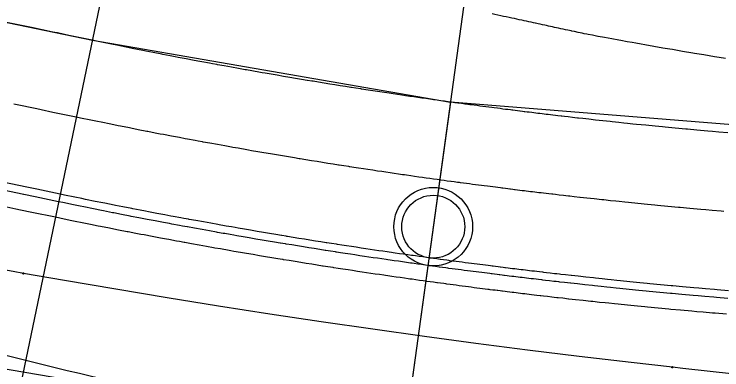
# Model space of a CAD drawing. Extents: x -70 to 701944, y -4 to 666871.
# Drawn here: x 668506.91 to 668551.84, y 656573.08 to 656595.7 of the extents above; entities that cross this region are included whole.
import ezdxf

# ---------------------------------------------------------------- set-up
doc = ezdxf.new("R2010")
doc.units = 0
for name, color, linetype in [('R_Detour', 7, 'Continuous'), ('R_Horz Alg Annot', 7, 'Continuous'), ('R_No Plot', 7, 'Continuous'), ('R_Proposed Const Limits', 7, 'Continuous'), ('R_Proposed Road', 7, 'Continuous'), ('R_Water', 7, 'Continuous'), ('T_Vehicle Path Rt', 7, 'Continuous')]:
    doc.layers.add(name, color=color, linetype=linetype)

msp = doc.modelspace()

# ---------------------------------------------------------------- linework, layer by layer
at = {"layer": 'R_Detour'}
msp.add_line((668538.343, 656617.142), (668528.204, 656543.645), dxfattribs=at)
at = {"layer": 'R_Horz Alg Annot'}
msp.add_lwpolyline([(668503.008, 656551.453), (668531.804, 656689.763)], dxfattribs=at)
at = {"layer": 'R_No Plot'}
for points in [[(668436.653, 656609.221), (668458.167, 656605.222), (668489.794, 656598.638), (668511.875, 656594.04), (668534.614, 656590.11), (668528.67, 656547.018), (668503.008, 656551.453), (668472.619, 656557.781), (668442.23, 656564.108), (668430.538, 656566.153)], [(668534.614, 656590.11), (668528.67, 656547.018), (668541.925, 656545.405), (668569.127, 656543.615), (668619.839, 656542.056), (668621.117, 656583.636), (668572.795, 656587.033)]]:
    msp.add_lwpolyline(points, close=True, dxfattribs=at)
msp.add_circle((668533.521, 656582.185), 2.5, dxfattribs=at)
at = {"layer": 'R_Proposed Const Limits'}
msp.add_lwpolyline([(668552.065, 656592.884), (668551.672, 656592.948), (668551.372, 656592.997), (668550.692, 656593.109), (668550.104, 656593.207), (668549.997, 656593.225), (668549.353, 656593.334), (668548.714, 656593.443), (668548.546, 656593.471), (668548.102, 656593.548), (668547.515, 656593.65), (668546.945, 656593.751), (668546.721, 656593.79), (668546.38, 656593.851), (668546.159, 656593.89), (668545.836, 656593.948), (668545.428, 656594.022), (668545.313, 656594.043), (668544.853, 656594.127), (668544.397, 656594.21), (668543.994, 656594.285), (668543.976, 656594.288), (668543.621, 656594.354), (668543.347, 656594.41), (668543.279, 656594.424), (668543.112, 656594.459), (668542.978, 656594.487), (668542.714, 656594.543), (668542.479, 656594.592), (668542.32, 656594.626), (668542.268, 656594.637), (668542.071, 656594.679), (668541.914, 656594.712), (668541.76, 656594.745), (668541.613, 656594.776), (668541.477, 656594.805), (668541.348, 656594.833), (668541.221, 656594.861), (668541.093, 656594.888), (668540.961, 656594.917), (668540.836, 656594.944), (668540.705, 656594.972), (668540.594, 656594.996), (668540.456, 656595.026), (668540.307, 656595.059), (668540.18, 656595.086), (668540.022, 656595.121), (668539.99, 656595.128), (668539.889, 656595.15), (668539.737, 656595.183), (668539.712, 656595.189), (668539.586, 656595.216), (668539.437, 656595.249), (668539.29, 656595.282), (668539.225, 656595.296), (668539.14, 656595.315), (668538.984, 656595.35), (668538.828, 656595.384), (668538.67, 656595.419), (668538.5, 656595.453), (668538.337, 656595.487), (668538.145, 656595.527), (668537.985, 656595.56), (668537.807, 656595.597), (668537.62, 656595.635), (668537.436, 656595.674), (668537.259, 656595.711)], dxfattribs=at)
at = {"layer": 'R_Proposed Road'}
for points in [[(668552.225, 656588.148), (668551.659, 656588.197), (668551.258, 656588.232), (668550.951, 656588.259), (668550.258, 656588.321), (668549.657, 656588.376), (668549.547, 656588.387), (668548.889, 656588.448), (668548.236, 656588.511), (668548.065, 656588.528), (668547.611, 656588.572), (668547.01, 656588.632), (668546.427, 656588.691), (668546.199, 656588.715), (668545.849, 656588.751), (668545.623, 656588.774), (668545.293, 656588.809), (668544.875, 656588.853), (668544.758, 656588.866), (668544.286, 656588.917), (668543.82, 656588.968), (668543.407, 656589.014), (668543.389, 656589.016), (668543.025, 656589.056), (668542.744, 656589.088), (668542.673, 656589.096), (668542.503, 656589.116), (668542.365, 656589.131), (668542.093, 656589.163), (668541.853, 656589.19), (668541.689, 656589.209), (668541.635, 656589.216), (668541.433, 656589.239), (668541.272, 656589.258), (668541.113, 656589.277), (668540.962, 656589.295), (668540.823, 656589.312), (668540.689, 656589.327), (668540.559, 656589.343), (668540.427, 656589.359), (668540.292, 656589.375), (668540.163, 656589.391), (668540.028, 656589.407), (668539.914, 656589.421), (668539.772, 656589.438), (668539.619, 656589.457), (668539.488, 656589.473), (668539.326, 656589.493), (668539.293, 656589.497), (668539.19, 656589.51), (668539.033, 656589.53), (668539.007, 656589.533), (668538.877, 656589.549), (668538.725, 656589.568), (668538.572, 656589.587), (668538.506, 656589.596), (668538.418, 656589.607), (668538.257, 656589.627), (668538.097, 656589.647), (668537.934, 656589.668), (668537.76, 656589.691), (668537.593, 656589.712), (668537.395, 656589.738), (668537.231, 656589.759), (668537.048, 656589.783), (668536.856, 656589.808), (668536.667, 656589.833), (668536.485, 656589.857), (668536.299, 656589.881), (668536.108, 656589.907), (668535.91, 656589.933), (668535.847, 656589.942), (668535.719, 656589.959), (668535.515, 656589.986), (668535.327, 656590.012), (668535.304, 656590.015), (668535.089, 656590.044), (668534.896, 656590.071), (668534.685, 656590.1), (668534.676, 656590.101), (668534.614, 656590.11), (668534.464, 656590.13), (668534.229, 656590.163), (668534.004, 656590.194), (668533.774, 656590.227), (668533.638, 656590.246), (668533.537, 656590.26), (668533.301, 656590.293), (668533.039, 656590.331), (668532.797, 656590.365), (668532.538, 656590.402), (668532.405, 656590.422), (668532.294, 656590.438), (668532.152, 656590.458), (668532.042, 656590.474), (668531.767, 656590.515), (668531.515, 656590.552), (668531.249, 656590.591), (668530.984, 656590.63), (668530.714, 656590.671), (668530.428, 656590.714), (668530.124, 656590.76), (668529.842, 656590.802), (668529.528, 656590.851), (668529.232, 656590.896), (668528.981, 656590.935), (668528.968, 656590.937), (668528.92, 656590.944), (668528.613, 656590.992), (668528.323, 656591.038), (668528.284, 656591.044), (668527.951, 656591.096), (668527.618, 656591.149), (668527.275, 656591.204), (668526.946, 656591.257), (668526.592, 656591.314), (668526.231, 656591.373), (668525.886, 656591.43), (668525.853, 656591.435), (668525.815, 656591.441), (668525.537, 656591.487), (668525.523, 656591.49), (668525.161, 656591.55), (668524.781, 656591.614), (668524.407, 656591.677), (668524.019, 656591.742), (668523.612, 656591.812), (668523.231, 656591.878), (668522.841, 656591.945), (668522.654, 656591.978), (668522.439, 656592.016), (668522.112, 656592.073), (668522.003, 656592.092), (668521.667, 656592.152), (668521.586, 656592.166), (668521.161, 656592.242), (668520.705, 656592.324), (668520.236, 656592.409), (668519.817, 656592.486), (668519.781, 656592.492), (668519.497, 656592.544), (668519.317, 656592.578), (668518.836, 656592.667), (668518.693, 656592.694), (668518.334, 656592.761), (668517.822, 656592.858), (668517.326, 656592.952), (668517.129, 656592.99), (668516.81, 656593.051), (668516.346, 656593.141), (668516.288, 656593.152), (668515.744, 656593.258), (668515.281, 656593.35), (668515.196, 656593.366), (668514.634, 656593.478), (668514.505, 656593.504), (668514.029, 656593.599), (668513.424, 656593.722), (668513.2, 656593.767), (668512.78, 656593.853), (668512.139, 656593.985), (668511.875, 656594.04), (668511.872, 656594.041), (668510.38, 656594.351), (668509.654, 656594.503), (668509.65, 656594.504), (668509.361, 656594.564), (668508.005, 656594.846), (668507.903, 656594.867), (668506.104, 656595.242)], [(668551.959, 656583.153), (668551.802, 656583.166), (668551.227, 656583.216), (668550.82, 656583.251), (668550.509, 656583.279), (668549.805, 656583.342), (668549.196, 656583.398), (668549.084, 656583.408), (668548.417, 656583.471), (668547.754, 656583.534), (668547.58, 656583.551), (668547.12, 656583.596), (668546.51, 656583.657), (668545.918, 656583.717), (668545.686, 656583.741), (668545.332, 656583.778), (668545.102, 656583.802), (668544.767, 656583.837), (668544.343, 656583.882), (668544.225, 656583.895), (668543.746, 656583.946), (668543.273, 656583.998), (668542.853, 656584.044), (668542.835, 656584.046), (668542.466, 656584.088), (668542.181, 656584.12), (668542.109, 656584.128), (668541.936, 656584.148), (668541.796, 656584.164), (668541.521, 656584.196), (668541.276, 656584.224), (668541.11, 656584.243), (668541.056, 656584.249), (668540.851, 656584.273), (668540.687, 656584.293), (668540.526, 656584.312), (668540.373, 656584.33), (668540.231, 656584.347), (668540.096, 656584.363), (668539.964, 656584.379), (668539.83, 656584.395), (668539.692, 656584.411), (668539.562, 656584.427), (668539.425, 656584.444), (668539.309, 656584.458), (668539.165, 656584.475), (668539.01, 656584.494), (668538.877, 656584.511), (668538.712, 656584.531), (668538.679, 656584.535), (668538.574, 656584.548), (668538.415, 656584.568), (668538.388, 656584.571), (668538.257, 656584.588), (668538.102, 656584.607), (668537.948, 656584.626), (668537.88, 656584.635), (668537.791, 656584.646), (668537.628, 656584.667), (668537.466, 656584.688), (668537.3, 656584.709), (668537.123, 656584.731), (668536.954, 656584.753), (668536.753, 656584.779), (668536.587, 656584.801), (668536.401, 656584.825), (668536.206, 656584.85), (668536.014, 656584.876), (668535.829, 656584.9), (668535.64, 656584.925), (668535.447, 656584.951), (668535.246, 656584.978), (668535.182, 656584.986), (668535.052, 656585.004), (668534.846, 656585.032), (668534.654, 656585.057), (668534.631, 656585.061), (668534.413, 656585.09), (668534.216, 656585.117), (668534.003, 656585.147), (668533.994, 656585.148), (668533.931, 656585.156), (668533.778, 656585.178), (668533.54, 656585.211), (668533.311, 656585.242), (668533.078, 656585.275), (668532.941, 656585.295), (668532.837, 656585.309), (668532.598, 656585.343), (668532.333, 656585.381), (668532.087, 656585.416), (668531.824, 656585.454), (668531.689, 656585.473), (668531.577, 656585.489), (668531.432, 656585.51), (668531.321, 656585.527), (668531.042, 656585.568), (668530.786, 656585.605), (668530.516, 656585.645), (668530.247, 656585.685), (668529.974, 656585.726), (668529.683, 656585.769), (668529.374, 656585.816), (668529.089, 656585.86), (668528.769, 656585.908), (668528.47, 656585.955), (668528.215, 656585.994), (668528.202, 656585.996), (668528.152, 656586.004), (668527.841, 656586.052), (668527.547, 656586.098), (668527.508, 656586.104), (668527.169, 656586.158), (668526.831, 656586.212), (668526.483, 656586.267), (668526.15, 656586.321), (668525.791, 656586.379), (668525.424, 656586.439), (668525.074, 656586.496), (668525.04, 656586.502), (668525.002, 656586.508), (668524.72, 656586.555), (668524.706, 656586.557), (668524.339, 656586.618), (668523.952, 656586.683), (668523.573, 656586.747), (668523.179, 656586.813), (668522.766, 656586.884), (668522.38, 656586.951), (668521.983, 656587.019), (668521.794, 656587.052), (668521.576, 656587.091), (668521.244, 656587.149), (668521.134, 656587.168), (668520.792, 656587.229), (668520.71, 656587.243), (668520.279, 656587.32), (668519.816, 656587.404), (668519.34, 656587.49), (668518.916, 656587.568), (668518.879, 656587.574), (668518.59, 656587.627), (668518.408, 656587.661), (668517.919, 656587.752), (668517.775, 656587.779), (668517.41, 656587.847), (668516.891, 656587.945), (668516.387, 656588.041), (668516.188, 656588.079), (668515.864, 656588.141), (668515.393, 656588.233), (668515.334, 656588.244), (668514.782, 656588.352), (668514.312, 656588.444), (668514.226, 656588.461), (668513.656, 656588.575), (668513.525, 656588.601), (668513.042, 656588.698), (668512.428, 656588.822), (668512.2, 656588.868), (668511.774, 656588.955), (668511.124, 656589.09), (668510.856, 656589.145), (668510.853, 656589.146), (668509.361, 656589.456), (668508.635, 656589.608), (668508.63, 656589.609), (668508.342, 656589.669), (668506.986, 656589.951), (668506.884, 656589.972)], [(668552.262, 656578.11), (668551.538, 656578.171), (668551.379, 656578.184), (668550.796, 656578.234), (668550.383, 656578.27), (668550.067, 656578.298), (668549.353, 656578.362), (668548.735, 656578.419), (668548.622, 656578.43), (668547.944, 656578.493), (668547.272, 656578.558), (668547.096, 656578.575), (668546.629, 656578.621), (668546.01, 656578.682), (668545.41, 656578.743), (668545.174, 656578.767), (668544.815, 656578.804), (668544.582, 656578.829), (668544.242, 656578.864), (668543.812, 656578.91), (668543.691, 656578.923), (668543.206, 656578.976), (668542.726, 656579.028), (668542.3, 656579.075), (668542.282, 656579.077), (668541.907, 656579.119), (668541.618, 656579.152), (668541.545, 656579.16), (668541.369, 656579.18), (668541.228, 656579.196), (668540.948, 656579.228), (668540.7, 656579.257), (668540.531, 656579.277), (668540.476, 656579.283), (668540.268, 656579.307), (668540.102, 656579.327), (668539.938, 656579.346), (668539.783, 656579.365), (668539.64, 656579.382), (668539.502, 656579.398), (668539.368, 656579.414), (668539.233, 656579.431), (668539.093, 656579.447), (668538.96, 656579.463), (668538.822, 656579.48), (668538.704, 656579.494), (668538.558, 656579.512), (668538.4, 656579.532), (668538.266, 656579.548), (668538.099, 656579.569), (668538.065, 656579.573), (668537.958, 656579.586), (668537.797, 656579.606), (668537.77, 656579.61), (668537.637, 656579.626), (668537.48, 656579.646), (668537.323, 656579.666), (668537.254, 656579.674), (668537.164, 656579.686), (668536.999, 656579.707), (668536.834, 656579.728), (668536.666, 656579.749), (668536.487, 656579.772), (668536.314, 656579.794), (668536.111, 656579.82), (668535.942, 656579.842), (668535.753, 656579.867), (668535.556, 656579.893), (668535.361, 656579.918), (668535.173, 656579.943), (668534.982, 656579.969), (668534.786, 656579.995), (668534.582, 656580.022), (668534.517, 656580.031), (668534.385, 656580.048), (668534.176, 656580.077), (668533.982, 656580.103), (668533.958, 656580.106), (668533.737, 656580.136), (668533.537, 656580.164), (668533.32, 656580.193), (668533.312, 656580.195), (668533.247, 656580.203), (668533.093, 656580.225), (668532.851, 656580.258), (668532.619, 656580.291), (668532.383, 656580.324), (668532.243, 656580.343), (668532.138, 656580.358), (668531.896, 656580.393), (668531.626, 656580.431), (668531.377, 656580.467), (668531.11, 656580.505), (668530.973, 656580.525), (668530.859, 656580.541), (668530.713, 656580.563), (668530.6, 656580.579), (668530.317, 656580.62), (668530.057, 656580.659), (668529.783, 656580.699), (668529.511, 656580.74), (668529.233, 656580.781), (668528.938, 656580.825), (668528.624, 656580.873), (668528.335, 656580.917), (668528.011, 656580.966), (668527.707, 656581.013), (668527.448, 656581.053), (668527.435, 656581.055), (668527.385, 656581.063), (668527.069, 656581.112), (668526.77, 656581.159), (668526.731, 656581.165), (668526.388, 656581.219), (668526.044, 656581.274), (668525.692, 656581.33), (668525.353, 656581.385), (668524.989, 656581.444), (668524.617, 656581.504), (668524.262, 656581.563), (668524.227, 656581.568), (668524.189, 656581.575), (668523.903, 656581.622), (668523.888, 656581.624), (668523.516, 656581.686), (668523.124, 656581.752), (668522.739, 656581.817), (668522.34, 656581.884), (668521.92, 656581.956), (668521.529, 656582.024), (668521.126, 656582.093), (668520.934, 656582.127), (668520.713, 656582.166), (668520.376, 656582.225), (668520.264, 656582.245), (668519.918, 656582.306), (668519.835, 656582.321), (668519.397, 656582.399), (668518.927, 656582.483), (668518.445, 656582.571), (668518.014, 656582.65), (668517.976, 656582.656), (668517.684, 656582.71), (668517.499, 656582.744), (668517.003, 656582.836), (668516.856, 656582.864), (668516.486, 656582.933), (668515.96, 656583.033), (668515.449, 656583.13), (668515.246, 656583.169), (668514.917, 656583.232), (668514.44, 656583.324), (668514.38, 656583.336), (668513.82, 656583.445), (668513.343, 656583.539), (668513.256, 656583.556), (668512.677, 656583.671), (668512.544, 656583.698), (668512.054, 656583.796), (668511.432, 656583.922), (668511.201, 656583.969), (668510.769, 656584.058), (668510.109, 656584.194), (668509.837, 656584.25), (668509.834, 656584.251), (668508.342, 656584.561), (668507.615, 656584.713), (668507.611, 656584.714), (668507.323, 656584.774), (668505.967, 656585.056)], [(668552.222, 656577.622), (668551.497, 656577.683), (668551.338, 656577.696), (668550.754, 656577.746), (668550.34, 656577.782), (668550.024, 656577.81), (668549.309, 656577.874), (668548.69, 656577.931), (668548.576, 656577.942), (668547.898, 656578.005), (668547.225, 656578.07), (668547.048, 656578.087), (668546.58, 656578.133), (668545.961, 656578.195), (668545.36, 656578.256), (668545.124, 656578.28), (668544.764, 656578.317), (668544.531, 656578.341), (668544.19, 656578.377), (668543.76, 656578.423), (668543.639, 656578.436), (668543.153, 656578.488), (668542.672, 656578.541), (668542.246, 656578.588), (668542.227, 656578.59), (668541.853, 656578.632), (668541.562, 656578.665), (668541.49, 656578.673), (668541.314, 656578.693), (668541.172, 656578.709), (668540.892, 656578.742), (668540.643, 656578.77), (668540.475, 656578.79), (668540.42, 656578.796), (668540.211, 656578.821), (668540.045, 656578.84), (668539.881, 656578.86), (668539.726, 656578.878), (668539.582, 656578.895), (668539.444, 656578.912), (668539.31, 656578.928), (668539.174, 656578.944), (668539.034, 656578.961), (668538.901, 656578.977), (668538.763, 656578.994), (668538.645, 656579.008), (668538.499, 656579.026), (668538.341, 656579.045), (668538.206, 656579.062), (668538.039, 656579.083), (668538.005, 656579.087), (668537.898, 656579.1), (668537.737, 656579.12), (668537.709, 656579.123), (668537.576, 656579.14), (668537.419, 656579.16), (668537.262, 656579.18), (668537.193, 656579.188), (668537.102, 656579.2), (668536.937, 656579.221), (668536.772, 656579.242), (668536.604, 656579.263), (668536.424, 656579.286), (668536.252, 656579.308), (668536.048, 656579.335), (668535.879, 656579.356), (668535.69, 656579.381), (668535.492, 656579.407), (668535.297, 656579.433), (668535.109, 656579.457), (668534.917, 656579.483), (668534.721, 656579.509), (668534.517, 656579.536), (668534.451, 656579.545), (668534.319, 656579.563), (668534.11, 656579.591), (668533.916, 656579.617), (668533.892, 656579.621), (668533.671, 656579.651), (668533.471, 656579.678), (668533.253, 656579.708), (668533.245, 656579.709), (668533.18, 656579.718), (668533.025, 656579.739), (668532.784, 656579.773), (668532.551, 656579.805), (668532.315, 656579.839), (668532.175, 656579.858), (668532.07, 656579.873), (668531.827, 656579.907), (668531.557, 656579.946), (668531.307, 656579.982), (668531.04, 656580.02), (668530.903, 656580.04), (668530.789, 656580.056), (668530.642, 656580.078), (668530.529, 656580.094), (668530.245, 656580.136), (668529.985, 656580.174), (668529.711, 656580.214), (668529.438, 656580.255), (668529.16, 656580.296), (668528.865, 656580.341), (668528.551, 656580.388), (668528.261, 656580.432), (668527.937, 656580.482), (668527.632, 656580.529), (668527.373, 656580.569), (668527.36, 656580.571), (668527.31, 656580.579), (668526.993, 656580.628), (668526.694, 656580.675), (668526.655, 656580.681), (668526.311, 656580.735), (668525.967, 656580.79), (668525.614, 656580.846), (668525.275, 656580.901), (668524.91, 656580.96), (668524.538, 656581.021), (668524.182, 656581.079), (668524.148, 656581.085), (668524.109, 656581.091), (668523.823, 656581.138), (668523.808, 656581.141), (668523.435, 656581.203), (668523.043, 656581.269), (668522.657, 656581.334), (668522.257, 656581.401), (668521.838, 656581.473), (668521.445, 656581.541), (668521.042, 656581.611), (668520.849, 656581.644), (668520.628, 656581.683), (668520.291, 656581.742), (668520.179, 656581.762), (668519.832, 656581.823), (668519.749, 656581.838), (668519.311, 656581.916), (668518.84, 656582.001), (668518.357, 656582.089), (668517.925, 656582.168), (668517.888, 656582.174), (668517.595, 656582.228), (668517.41, 656582.263), (668516.913, 656582.355), (668516.766, 656582.382), (668516.396, 656582.452), (668515.869, 656582.551), (668515.357, 656582.649), (668515.154, 656582.687), (668514.825, 656582.751), (668514.346, 656582.843), (668514.286, 656582.855), (668513.725, 656582.964), (668513.248, 656583.058), (668513.161, 656583.075), (668512.581, 656583.191), (668512.448, 656583.217), (668511.958, 656583.316), (668511.334, 656583.442), (668511.103, 656583.489), (668510.67, 656583.578), (668510.009, 656583.714), (668509.737, 656583.771), (668509.734, 656583.771), (668508.242, 656584.082), (668507.516, 656584.233), (668507.511, 656584.234), (668507.223, 656584.294), (668505.867, 656584.576)], [(668552.139, 656576.616), (668551.412, 656576.676), (668551.252, 656576.69), (668550.667, 656576.74), (668550.252, 656576.776), (668549.935, 656576.804), (668549.218, 656576.868), (668548.597, 656576.925), (668548.483, 656576.936), (668547.803, 656577), (668547.127, 656577.065), (668546.95, 656577.082), (668546.481, 656577.128), (668545.86, 656577.19), (668545.257, 656577.251), (668545.021, 656577.275), (668544.659, 656577.312), (668544.426, 656577.337), (668544.084, 656577.373), (668543.652, 656577.419), (668543.531, 656577.432), (668543.043, 656577.484), (668542.561, 656577.537), (668542.134, 656577.584), (668542.115, 656577.586), (668541.74, 656577.629), (668541.449, 656577.661), (668541.376, 656577.67), (668541.199, 656577.69), (668541.057, 656577.706), (668540.776, 656577.738), (668540.527, 656577.767), (668540.358, 656577.787), (668540.302, 656577.793), (668540.093, 656577.818), (668539.927, 656577.837), (668539.762, 656577.857), (668539.606, 656577.875), (668539.462, 656577.892), (668539.324, 656577.909), (668539.19, 656577.925), (668539.053, 656577.941), (668538.913, 656577.958), (668538.78, 656577.974), (668538.641, 656577.991), (668538.523, 656578.006), (668538.376, 656578.023), (668538.218, 656578.043), (668538.083, 656578.059), (668537.915, 656578.08), (668537.881, 656578.084), (668537.774, 656578.098), (668537.612, 656578.118), (668537.585, 656578.121), (668537.451, 656578.138), (668537.293, 656578.158), (668537.135, 656578.177), (668537.067, 656578.186), (668536.976, 656578.198), (668536.81, 656578.219), (668536.644, 656578.24), (668536.476, 656578.261), (668536.296, 656578.284), (668536.123, 656578.306), (668535.918, 656578.333), (668535.749, 656578.355), (668535.559, 656578.38), (668535.361, 656578.406), (668535.165, 656578.431), (668534.977, 656578.456), (668534.784, 656578.482), (668534.587, 656578.508), (668534.383, 656578.535), (668534.317, 656578.544), (668534.185, 656578.562), (668533.975, 656578.59), (668533.78, 656578.617), (668533.756, 656578.62), (668533.534, 656578.65), (668533.334, 656578.677), (668533.116, 656578.707), (668533.107, 656578.709), (668533.042, 656578.717), (668532.887, 656578.739), (668532.645, 656578.773), (668532.412, 656578.805), (668532.174, 656578.838), (668532.034, 656578.858), (668531.929, 656578.873), (668531.685, 656578.907), (668531.414, 656578.946), (668531.164, 656578.982), (668530.896, 656579.02), (668530.758, 656579.04), (668530.644, 656579.057), (668530.497, 656579.078), (668530.383, 656579.095), (668530.099, 656579.136), (668529.838, 656579.175), (668529.563, 656579.215), (668529.289, 656579.256), (668529.01, 656579.298), (668528.715, 656579.342), (668528.4, 656579.39), (668528.109, 656579.434), (668527.783, 656579.484), (668527.478, 656579.531), (668527.218, 656579.571), (668527.205, 656579.573), (668527.155, 656579.581), (668526.837, 656579.63), (668526.537, 656579.677), (668526.498, 656579.683), (668526.153, 656579.738), (668525.808, 656579.792), (668525.454, 656579.849), (668525.114, 656579.904), (668524.748, 656579.963), (668524.375, 656580.024), (668524.018, 656580.082), (668523.984, 656580.088), (668523.945, 656580.095), (668523.657, 656580.142), (668523.643, 656580.144), (668523.269, 656580.207), (668522.875, 656580.273), (668522.489, 656580.338), (668522.088, 656580.406), (668521.667, 656580.478), (668521.273, 656580.546), (668520.869, 656580.616), (668520.676, 656580.649), (668520.454, 656580.688), (668520.116, 656580.748), (668520.003, 656580.767), (668519.655, 656580.829), (668519.572, 656580.844), (668519.133, 656580.922), (668518.661, 656581.007), (668518.176, 656581.095), (668517.743, 656581.174), (668517.706, 656581.181), (668517.412, 656581.235), (668517.226, 656581.269), (668516.728, 656581.362), (668516.581, 656581.389), (668516.209, 656581.459), (668515.68, 656581.559), (668515.167, 656581.657), (668514.964, 656581.695), (668514.634, 656581.759), (668514.154, 656581.852), (668514.094, 656581.863), (668513.531, 656581.973), (668513.052, 656582.068), (668512.965, 656582.085), (668512.384, 656582.2), (668512.25, 656582.227), (668511.758, 656582.326), (668511.133, 656582.452), (668510.901, 656582.499), (668510.467, 656582.588), (668509.804, 656582.725), (668509.531, 656582.782), (668509.528, 656582.782), (668508.036, 656583.093), (668507.31, 656583.244), (668507.306, 656583.245), (668507.017, 656583.305), (668505.661, 656583.587)]]:
    msp.add_lwpolyline(points, dxfattribs=at)
at = {"layer": 'R_Water'}
msp.add_circle((668533.521, 656582.185), 2, dxfattribs=at)
at = {"layer": 'T_Vehicle Path Rt'}
for points in [[(668507.499, 656579.214), (668506.848, 656579.329), (668503.598, 656579.912), (668500.349, 656580.507), (668497.103, 656581.113), (668493.858, 656581.727), (668490.615, 656582.35), (668487.374, 656582.981), (668484.135, 656583.619), (668482.516, 656583.941)], [(668548.706, 656573.245), (668546.077, 656573.545), (668542.793, 656573.935), (668539.511, 656574.341), (668536.232, 656574.764), (668532.956, 656575.204), (668529.682, 656575.66), (668526.411, 656576.134), (668523.144, 656576.625), (668519.879, 656577.133), (668516.617, 656577.659), (668513.358, 656578.201), (668510.102, 656578.758), (668507.499, 656579.214)], [(668595.185, 656569.515), (668592.516, 656569.658), (668589.181, 656569.848), (668585.846, 656570.05), (668582.513, 656570.264), (668579.18, 656570.491), (668575.848, 656570.731), (668572.517, 656570.986), (668569.189, 656571.254), (668565.861, 656571.537), (668562.536, 656571.836), (668559.235, 656572.147), (668555.942, 656572.473), (668552.652, 656572.814), (668549.363, 656573.172), (668548.706, 656573.245)]]:
    msp.add_lwpolyline(points, dxfattribs=at)
for centre in [(668507.499, 656579.214), (668507.499, 656579.214), (668548.706, 656573.245), (668548.706, 656573.245)]:
    msp.add_circle(centre, 0.0417, dxfattribs=at)
for centre, radius, start, end in [((668604.028, 657133.337), 568.646, 254.69792, 266.12941), ((668623.302, 657043.259), 483.601, 251.64043, 257.60324)]:
    msp.add_arc(centre, radius, start, end, dxfattribs=at)

doc.saveas('drawing.dxf')
